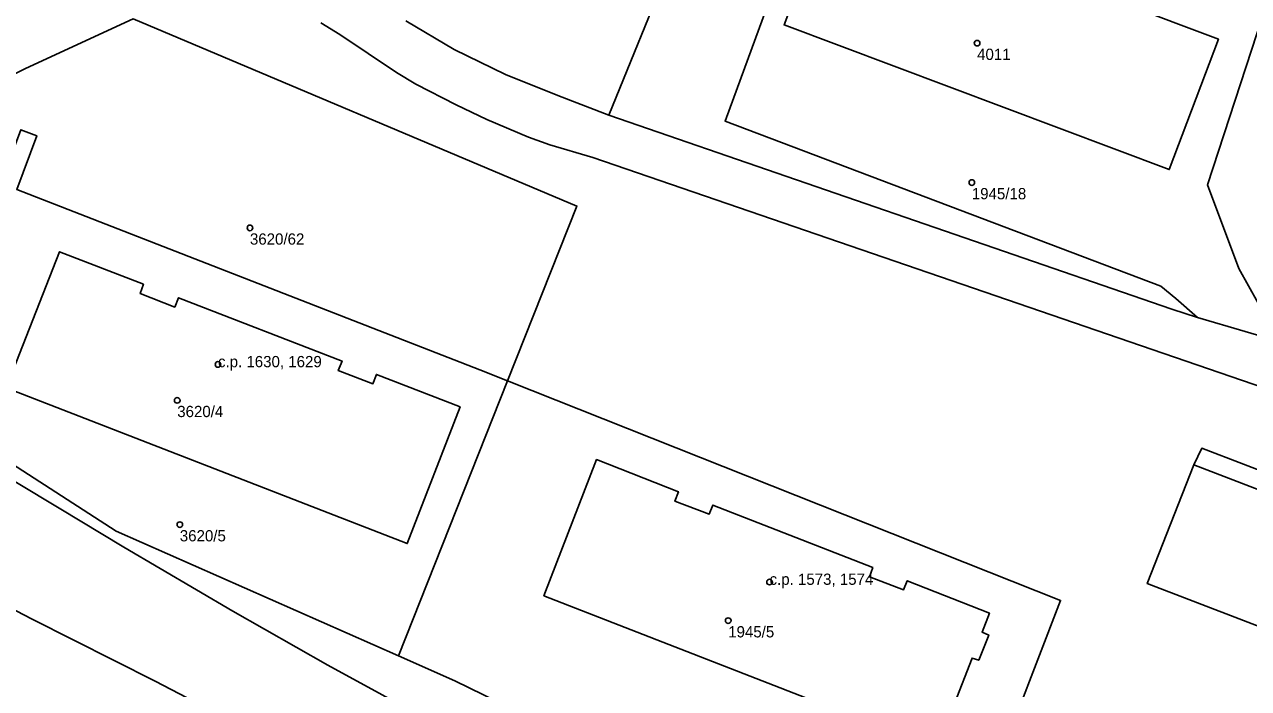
# Model space of a CAD drawing. Extents: x -878211 to -870363, y -1058464 to -1052522.
# Drawn here: x -875027.1 to -874918.3, y -1055435 to -1055376 of the extents above; entities that cross this region are included whole.
import ezdxf

# ---------------------------------------------------------------- set-up
doc = ezdxf.new("R2010")
doc.units = 0
for name, color, linetype in [('Vrstva 50', 7, 'Continuous'), ('Vrstva 51', 7, 'Continuous'), ('Vrstva 52', 7, 'Continuous')]:
    doc.layers.add(name, color=color, linetype=linetype)

msp = doc.modelspace()

# ---------------------------------------------------------------- linework, layer by layer
at = {"layer": 'Vrstva 50'}
for centre in [(-874942.42, -1055377.63994), (-874942.89, -1055390.01994), (-875007.02, -1055394.04994), (-875009.86, -1055406.17994), (-875013.48, -1055409.36994), (-875013.25, -1055420.40994), (-874960.86, -1055425.50994), (-874964.53, -1055428.93994)]:
    msp.add_circle(centre, 0.25, dxfattribs=at)
at = {"layer": 'Vrstva 51'}
for points in [[(-874969.65, -1055370.55), (-874975.15, -1055384.04), (-874925.11, -1055401.27), (-874922.84, -1055402), (-874924.77, -1055400.31), (-874926.11, -1055399.22), (-874964.81, -1055384.57), (-874955.9, -1055360.23)], [(-874993.18, -1055375.66), (-874988.87, -1055378.2), (-874984.33, -1055380.41), (-874979.66, -1055382.29), (-874975.15, -1055384.04), (-874969.65, -1055370.55)], [(-875044.11, -1055399.55), (-875043.68, -1055396.61), (-875042.78, -1055393.78), (-875042.02, -1055391.95), (-875041.18, -1055390.15), (-875040.08, -1055388.5), (-875038.76, -1055387.03), (-875037.26, -1055385.73), (-875035.67, -1055384.58), (-875032.3, -1055382.52), (-875026.95, -1055379.88), (-875017.4, -1055375.49)], [(-875027.36, -1055385.33), (-875025.96, -1055385.86), (-875027.74, -1055390.64), (-874986.6, -1055406.67), (-874984.13, -1055407.65), (-874977.97, -1055392.11), (-875017.4, -1055375.49), (-875026.95, -1055379.88), (-875032.3, -1055382.52)], [(-875017.4, -1055375.49), (-874977.97, -1055392.11), (-874984.13, -1055407.65), (-874935, -1055427.14), (-874940.89, -1055442.5), (-874941.54, -1055447.83), (-874940.72, -1055450.08), (-874929.11, -1055454.94), (-874928.58, -1055454.01), (-874914.56, -1055460.83)], [(-875000.72, -1055375.84), (-874999.02, -1055376.88), (-874994, -1055380.24), (-874992.27, -1055381.27), (-874988.71, -1055383.13), (-874985.97, -1055384.43), (-874982.27, -1055385.99), (-874980.37, -1055386.68), (-874976.55, -1055387.79), (-874915.92, -1055408.62), (-874914.37, -1055404.5), (-874922.84, -1055402), (-874925.11, -1055401.27), (-874975.15, -1055384.04), (-874979.66, -1055382.29), (-874984.33, -1055380.41), (-874988.87, -1055378.2), (-874993.18, -1055375.66)], [(-874915.92, -1055408.62), (-874976.55, -1055387.79), (-874980.37, -1055386.68), (-874982.27, -1055385.99), (-874985.97, -1055384.43), (-874988.71, -1055383.13), (-874992.27, -1055381.27), (-874994, -1055380.24), (-874999.02, -1055376.88), (-875000.72, -1055375.84)], [(-874917.07, -1055375.26), (-874921.94, -1055390.22), (-874919.16, -1055397.65), (-874917.44, -1055400.74)], [(-874985.61, -1055440.8), (-875000.11, -1055432.9), (-875008.54, -1055428.11), (-875018.21, -1055422.41), (-875023.97, -1055418.96), (-875035.38, -1055412.12)], [(-875035.38, -1055412.12), (-875023.97, -1055418.96), (-875018.21, -1055422.41), (-875008.54, -1055428.11), (-875000.11, -1055432.9), (-874985.61, -1055440.8)], [(-874905.34, -1055434.09), (-874927.31, -1055425.65), (-874923.18, -1055415.11), (-874922.46, -1055413.62), (-874911.34, -1055417.88)], [(-874911.34, -1055417.88), (-874922.46, -1055413.62), (-874923.18, -1055415.11), (-874901.22, -1055423.53)], [(-874948.67, -1055453.88), (-874988.83, -1055434.28), (-874993.82, -1055432.07), (-875018.89, -1055421), (-875029.11, -1055414.38)], [(-875033.44, -1055425.15), (-875026.37, -1055428.8), (-875015.45, -1055434.32), (-874996.95, -1055443.93)], [(-874925.21, -1055499), (-874941.02, -1055491.67), (-874943.06, -1055493.79), (-874946.48, -1055490.4), (-874930.76, -1055469.5), (-874933.18, -1055467.72), (-874949.68, -1055489.86), (-874944.39, -1055479.2), (-874944.41, -1055474.65), (-874946.52, -1055470.46), (-874957.19, -1055465.62), (-874957.63, -1055465.86), (-874959.39, -1055465.21), (-874978.25, -1055454.62), (-874987.42, -1055449.47), (-874996.95, -1055443.93), (-875015.45, -1055434.32), (-875026.37, -1055428.8), (-875033.44, -1055425.15)]]:
    msp.add_lwpolyline(points, dxfattribs=at)
for points in [[(-874914.37, -1055404.5), (-874917.44, -1055400.74), (-874919.16, -1055397.65), (-874921.94, -1055390.22), (-874917.07, -1055375.26), (-874955.9, -1055360.23), (-874964.81, -1055384.57), (-874926.11, -1055399.22), (-874924.77, -1055400.31), (-874922.84, -1055402)], [(-874920.98, -1055377.27), (-874955.22, -1055364.41), (-874959.57, -1055376.02), (-874925.35, -1055388.87)], [(-874920.98, -1055377.27), (-874925.35, -1055388.87), (-874959.57, -1055376.02), (-874955.22, -1055364.41)], [(-874993.82, -1055432.07), (-874984.13, -1055407.65), (-874986.6, -1055406.67), (-875027.74, -1055390.64), (-875025.96, -1055385.86), (-875027.36, -1055385.33), (-875029.15, -1055390.11), (-875029.67, -1055389.93), (-875030.44, -1055391.98), (-875030.03, -1055392.25), (-875035.84, -1055406.26), (-875034.77, -1055409.47), (-875032.53, -1055411.94), (-875029.11, -1055414.38), (-875018.89, -1055421)], [(-874998.84, -1055405.88), (-875013.38, -1055400.26), (-875013.7, -1055401.09), (-875016.77, -1055399.89), (-875016.49, -1055399.06), (-875023.95, -1055396.17), (-875028.67, -1055408.25), (-874993.04, -1055422.09), (-874988.35, -1055409.96), (-874995.79, -1055407.07), (-874996.1, -1055407.89), (-874999.18, -1055406.73)], [(-874998.84, -1055405.88), (-874999.18, -1055406.73), (-874996.1, -1055407.89), (-874995.79, -1055407.07), (-874988.35, -1055409.96), (-874993.04, -1055422.09), (-875028.67, -1055408.25), (-875023.95, -1055396.17), (-875016.49, -1055399.06), (-875016.77, -1055399.89), (-875013.7, -1055401.09), (-875013.38, -1055400.26)], [(-874988.83, -1055434.28), (-874948.67, -1055453.88), (-874945.87, -1055455.59), (-874944.46, -1055456.91), (-874943.79, -1055458.67), (-874943.71, -1055461.25), (-874944.45, -1055465.37), (-874945.92, -1055468.99), (-874946.52, -1055470.46), (-874944.41, -1055474.65), (-874944.39, -1055479.2), (-874939.46, -1055468.07), (-874938.03, -1055461.29), (-874938.8, -1055455.38), (-874940.72, -1055450.08), (-874941.54, -1055447.83), (-874940.89, -1055442.5), (-874935, -1055427.14), (-874984.13, -1055407.65), (-874993.82, -1055432.07)], [(-874966.22, -1055419.48), (-874965.91, -1055418.67), (-874951.69, -1055424.23), (-874951.98, -1055425.05), (-874948.95, -1055426.2), (-874948.63, -1055425.39), (-874941.33, -1055428.27), (-874941.98, -1055429.97), (-874941.38, -1055430.22), (-874942.28, -1055432.46), (-874942.87, -1055432.26), (-874946, -1055440.33), (-874980.91, -1055426.73), (-874976.23, -1055414.63), (-874968.95, -1055417.49), (-874969.26, -1055418.34)], [(-874966.22, -1055419.48), (-874969.26, -1055418.34), (-874968.95, -1055417.49), (-874976.23, -1055414.63), (-874980.91, -1055426.73), (-874946, -1055440.33), (-874942.87, -1055432.26), (-874942.28, -1055432.46), (-874941.38, -1055430.22), (-874941.98, -1055429.97), (-874941.33, -1055428.27), (-874948.63, -1055425.39), (-874948.95, -1055426.2), (-874951.98, -1055425.05), (-874951.69, -1055424.23), (-874965.91, -1055418.67)], [(-874901.22, -1055423.53), (-874923.18, -1055415.11), (-874927.31, -1055425.65), (-874905.34, -1055434.09), (-874902.13, -1055425.87)]]:
    msp.add_lwpolyline(points, close=True, dxfattribs=at)
at = {"layer": 'Vrstva 52'}
for points in [[(-874955.22, -1055364.41), (-874959.57, -1055376.02), (-874925.35, -1055388.87), (-874920.98, -1055377.27)], [(-875013.38, -1055400.26), (-875013.7, -1055401.09), (-875016.77, -1055399.89), (-875016.49, -1055399.06), (-875023.95, -1055396.17), (-875028.67, -1055408.25), (-874993.04, -1055422.09), (-874988.35, -1055409.96), (-874995.79, -1055407.07), (-874996.1, -1055407.89), (-874999.18, -1055406.73), (-874998.84, -1055405.88)], [(-874951.69, -1055424.23), (-874965.91, -1055418.67), (-874966.22, -1055419.48), (-874969.26, -1055418.34), (-874968.95, -1055417.49), (-874976.23, -1055414.63), (-874980.91, -1055426.73), (-874946, -1055440.33), (-874942.87, -1055432.26), (-874942.28, -1055432.46), (-874941.38, -1055430.22), (-874941.98, -1055429.97), (-874941.33, -1055428.27), (-874948.63, -1055425.39), (-874948.95, -1055426.2), (-874951.98, -1055425.05)], [(-874923.18, -1055415.11), (-874927.31, -1055425.65), (-874905.34, -1055434.09), (-874902.13, -1055425.87), (-874901.22, -1055423.53)]]:
    msp.add_lwpolyline(points, close=True, dxfattribs=at)

# ---------------------------------------------------------------- texts
at = {"layer": 'Vrstva 50'}
for s, p in [('4011', (-874942.42, -1055379.129)), ('1945/18', (-874942.89, -1055391.509)), ('3620/62', (-875007.02, -1055395.539)), ('c.p. 1630, 1629', (-875009.86, -1055406.429)), ('3620/4', (-875013.48, -1055410.859)), ('3620/5', (-875013.25, -1055421.899)), ('c.p. 1573, 1574', (-874960.86, -1055425.76)), ('1945/5', (-874964.53, -1055430.429))]:
    msp.add_text(s, height=0.999996, dxfattribs=at).set_placement(p)

doc.saveas('drawing.dxf')
